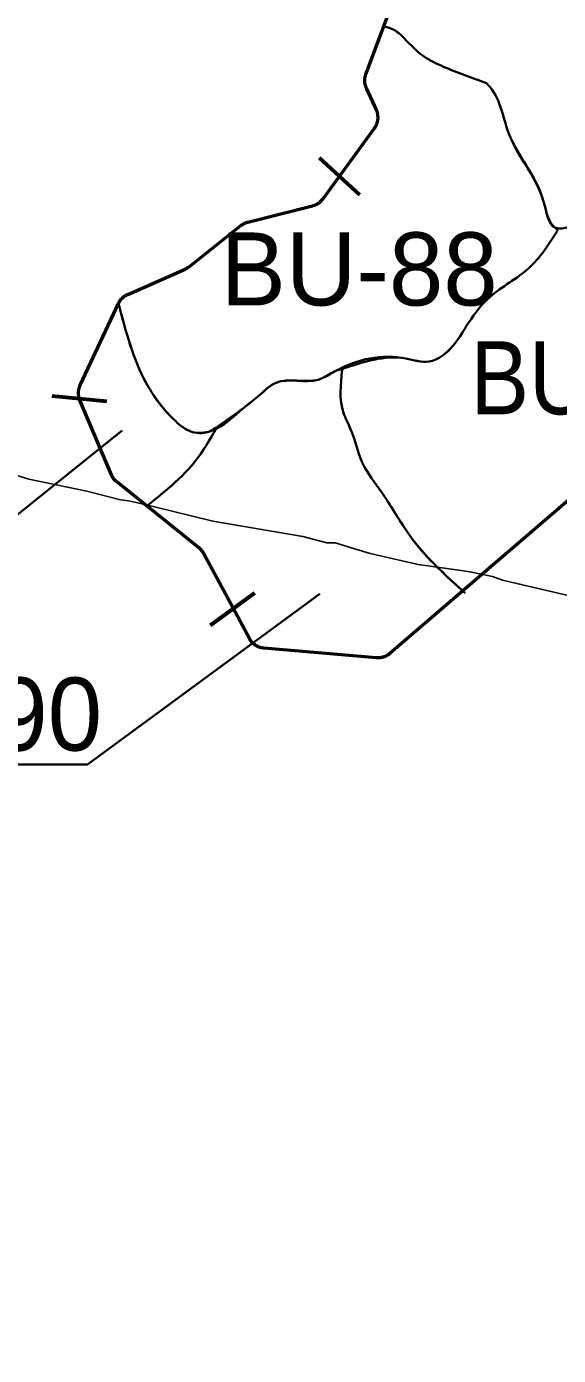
# Model space of a CAD drawing. Extents: x 553962 to 842807, y 8883888 to 9032388.
# Drawn here: x 673123 to 676034, y 8939787 to 8947063 of the extents above; entities that cross this region are included whole.
import ezdxf

# ---------------------------------------------------------------- set-up
doc = ezdxf.new("R2010")
doc.units = 0
doc.header["$LTSCALE"] = 150
for name, color, linetype, lineweight in [('12', 7, 'Continuous', 25), ('20', 7, 'Continuous', 35), ('40', 7, 'Continuous', 60), ('60', 7, 'Continuous', 53), ('9', 7, 'Continuous', 90)]:
    doc.layers.add(name, color=color, linetype=linetype, lineweight=lineweight)

msp = doc.modelspace()

# ---------------------------------------------------------------- linework, layer by layer
at = {"layer": '12'}
for points in [[(672835.8, 8944677.4), (673135, 8944584.9), (673452.2, 8944518.2), (673636.9, 8944471), (673680.2, 8944467), (673722.5, 8944456.8), (673814.7, 8944434.5)], [(673814.7, 8944434.5), (674141.4, 8944355.7), (674634.1, 8944270.1), (674766.5, 8944235.9), (674806.9, 8944235.5)], [(674806.9, 8944235.5), (674811.8, 8944235.4), (674924.1, 8944202)], [(674924.1, 8944202), (675002.8, 8944178.6), (675266.7, 8944118.2), (675501.9, 8944084.2)], [(675501.9, 8944084.2), (675549.2, 8944077.4), (675673.7, 8944051.4), (675728.2, 8944031.1), (676117.5, 8943940.8), (676244.7, 8943899.9), (676282.8, 8943893.9), (676298, 8943891.5)]]:
    msp.add_lwpolyline(points, dxfattribs=at)
at = {"layer": '20'}
for p, q in [((673625.8, 8945547.8), (673625.5, 8945547)), ((674849.9, 8945188.2), (674852.1, 8945188.8)), ((673781, 8944437.6), (673781.7, 8944437.3)), ((675511.6, 8943973.3), (675511.5, 8943973.7))]:
    msp.add_line(p, q, dxfattribs=at)
for points in [[(675076.8, 8947062.4), (674979.9, 8946802), (674979, 8946799.5), (674978.2, 8946796.8), (674977.3, 8946794.1), (674976.6, 8946791.4), (674976, 8946788.6), (674975.4, 8946785.9), (674974.9, 8946783.1), (674974.5, 8946780.3), (674974.2, 8946777.5), (674973.9, 8946774.7), (674973.8, 8946771.8), (674973.7, 8946769), (674973.7, 8946766.2), (674973.7, 8946763.3), (674973.9, 8946760.5), (674974.1, 8946757.7), (674974.4, 8946754.9), (674974.8, 8946752.1), (674975.3, 8946749.3), (674975.8, 8946746.5), (674976.4, 8946743.8), (674977.1, 8946741), (674977.9, 8946738.3), (674978.8, 8946735.6), (674979.7, 8946732.9), (674980.7, 8946730.3), (674981.8, 8946727.7), (674982.9, 8946725.1), (675037.2, 8946607.9), (675038, 8946606.2), (675039.1, 8946603.6), (675040.2, 8946601), (675041.1, 8946598.3), (675042, 8946595.6), (675042.8, 8946592.9), (675043.5, 8946590.2), (675044.2, 8946587.4), (675044.8, 8946584.7), (675045.2, 8946581.9), (675045.7, 8946579.1), (675046, 8946576.3), (675046.2, 8946573.4), (675046.4, 8946570.6), (675046.5, 8946567.8), (675046.5, 8946565), (675046.5, 8946562.1)], [(675046.5, 8946562.1), (675046.3, 8946559.3), (675046.1, 8946556.5), (675045.8, 8946553.7), (675045.4, 8946550.9), (675044.9, 8946548.1), (675044.4, 8946545.3), (675043.8, 8946542.6), (675043.1, 8946539.8), (675042.3, 8946537.1), (675041.5, 8946534.4), (675040.5, 8946531.7), (675039.5, 8946529.1), (675038.5, 8946526.5), (675037.3, 8946523.9), (675036.1, 8946521.3), (675034.8, 8946518.8), (675033.4, 8946516.3), (675032, 8946513.9), (675030.5, 8946511.5), (675028.9, 8946509.2), (675027.3, 8946506.8), (674743.8, 8946118.9), (674743, 8946117.8), (674741.2, 8946115.5), (674739.4, 8946113.3), (674737.6, 8946111.2), (674735.7, 8946109.1), (674733.7, 8946107.1), (674731.7, 8946105.1), (674729.6, 8946103.2), (674727.4, 8946101.4), (674725.2, 8946099.6), (674723, 8946097.9), (674720.7, 8946096.2), (674718.4, 8946094.6), (674716, 8946093.1), (674713.6, 8946091.6), (674711.1, 8946090.2), (674708.6, 8946088.9), (674706.1, 8946087.6), (674703.5, 8946086.5), (674700.9, 8946085.4), (674698.3, 8946084.3), (674695.6, 8946083.4), (674692.9, 8946082.5), (674690.2, 8946081.7), (674687.5, 8946080.9), (674333.7, 8945991.9), (674331.1, 8945991.2), (674328.4, 8945990.4), (674325.7, 8945989.5), (674323, 8945988.6), (674320.4, 8945987.6), (674317.8, 8945986.4), (674315.2, 8945985.3), (674312.7, 8945984), (674310.2, 8945982.7), (674307.7, 8945981.3), (674305.3, 8945979.8), (674302.9, 8945978.3), (674300.6, 8945976.7), (674298.3, 8945975.1), (674296, 8945973.3), (674011.9, 8945748.4), (674009.7, 8945746.7), (674007.4, 8945745), (674005.1, 8945743.4), (674002.7, 8945741.9), (674000.3, 8945740.4), (673997.8, 8945739.1), (673995.3, 8945737.7), (673992.8, 8945736.5), (673990.2, 8945735.3), (673676, 8945596.8), (673674.9, 8945596.3), (673672.4, 8945595.1), (673669.9, 8945593.8), (673667.4, 8945592.5), (673664.9, 8945591.1), (673662.5, 8945589.6), (673660.2, 8945588), (673657.8, 8945586.4), (673655.6, 8945584.7), (673653.3, 8945583), (673651.2, 8945581.2), (673649.1, 8945579.3), (673647, 8945577.3), (673645, 8945575.4), (673643, 8945573.3), (673641.1, 8945571.2), (673639.3, 8945569.1), (673637.5, 8945566.9), (673635.8, 8945564.6), (673634.2, 8945562.3), (673632.6, 8945559.9), (673631.1, 8945557.6), (673629.7, 8945555.1), (673628.3, 8945552.7), (673627, 8945550.2), (673625.7, 8945547.6)], [(673625.5, 8945547), (673416.4, 8945098.9), (673415.8, 8945097.6), (673414.7, 8945095), (673413.6, 8945092.4), (673412.6, 8945089.7), (673411.7, 8945087), (673410.9, 8945084.3), (673410.2, 8945081.6), (673409.5, 8945078.8), (673408.9, 8945076.1), (673408.4, 8945073.3), (673408, 8945070.5), (673407.6, 8945067.7), (673407.3, 8945064.9), (673407.2, 8945062.1), (673407, 8945059.2), (673407, 8945056.4), (673407.1, 8945053.6), (673407.2, 8945050.8), (673407.4, 8945047.9), (673407.7, 8945045.1), (673408, 8945042.3), (673408.5, 8945039.5), (673409, 8945036.7), (673409.6, 8945034), (673410.3, 8945031.2), (673411, 8945028.5), (673411.9, 8945025.8), (673412.8, 8945023.1), (673413.8, 8945020.5), (673414.8, 8945017.8), (673586.7, 8944609.2), (673587.3, 8944607.7), (673588.5, 8944605.1), (673589.7, 8944602.6), (673591, 8944600.1), (673592.4, 8944597.6), (673593.9, 8944595.2), (673595.4, 8944592.8), (673597, 8944590.5), (673598.7, 8944588.2), (673600.4, 8944585.9), (673602.2, 8944583.7), (673604, 8944581.6), (673605.9, 8944579.5), (673607.9, 8944577.5), (673609.9, 8944575.5), (673612, 8944573.6), (673614.1, 8944571.7), (673616.3, 8944569.9), (673781, 8944437.9)], [(675511.5, 8943973.7), (676178.9, 8944545.9)], [(673781.7, 8944437.3), (674065.8, 8944209.5), (674066.3, 8944209.2), (674068.5, 8944207.3), (674070.6, 8944205.5), (674072.7, 8944203.5), (674074.7, 8944201.5), (674076.6, 8944199.5), (674078.5, 8944197.4), (674080.3, 8944195.2), (674082.1, 8944193), (674083.8, 8944190.8), (674085.5, 8944188.5), (674087, 8944186.1), (674088.6, 8944183.7), (674090, 8944181.3), (674091.4, 8944178.8), (674212.8, 8943952.7), (674342.4, 8943711.6), (674342.5, 8943711.5), (674343.9, 8943709), (674345.3, 8943706.6), (674346.8, 8943704.2), (674348.4, 8943701.8), (674350.1, 8943699.5), (674351.8, 8943697.3), (674353.5, 8943695.1), (674355.4, 8943692.9), (674357.3, 8943690.8), (674359.2, 8943688.8), (674361.2, 8943686.8), (674363.3, 8943684.9), (674365.4, 8943683), (674367.6, 8943681.2), (674369.8, 8943679.4), (674372.1, 8943677.8), (674374.4, 8943676.1), (674376.8, 8943674.6), (674379.2, 8943673.1), (674381.7, 8943671.7), (674384.1, 8943670.3), (674386.7, 8943669.1), (674389.2, 8943667.9), (674391.8, 8943666.7), (674394.4, 8943665.7), (674397.1, 8943664.7), (674399.8, 8943663.8), (674402.5, 8943663), (674405.2, 8943662.2), (674407.9, 8943661.5), (674410.7, 8943660.9)], [(674410.7, 8943660.9), (674413.5, 8943660.4), (674416.3, 8943660), (674419.1, 8943659.6), (674421.9, 8943659.3), (675037.1, 8943606.4), (675037.4, 8943606.3), (675040.2, 8943606.2), (675043.1, 8943606), (675045.9, 8943606), (675048.7, 8943606), (675051.5, 8943606.2), (675054.4, 8943606.4), (675057.2, 8943606.7), (675060, 8943607), (675062.8, 8943607.5), (675065.6, 8943608), (675068.3, 8943608.6), (675071.1, 8943609.3), (675073.8, 8943610), (675076.5, 8943610.8), (675079.2, 8943611.8), (675081.8, 8943612.7), (675084.4, 8943613.8), (675087, 8943614.9), (675089.6, 8943616.1), (675092.1, 8943617.4), (675094.6, 8943618.8), (675097.1, 8943620.2), (675099.5, 8943621.7), (675101.8, 8943623.2), (675104.1, 8943624.8), (675106.4, 8943626.5), (675108.6, 8943628.3), (675110.8, 8943630.1), (675510.8, 8943973.1)]]:
    msp.add_lwpolyline(points, dxfattribs=at)
for points in [[(675639.6, 8946753), (675405.4, 8946843.4), (675299.9, 8946897.8), (675206.8, 8946981.6), (675143.2, 8947039), (675087.4, 8947060.8), (675076.9, 8947062.7)], [(675639.6, 8946753), (675405.4, 8946843.4), (675299.9, 8946897.8), (675206.8, 8946981.6), (675143.2, 8947039), (675087.4, 8947060.8), (675076.9, 8947062.7)], [(675639.6, 8946753), (675405.4, 8946843.4), (675299.9, 8946897.8), (675206.8, 8946981.6), (675143.2, 8947039), (675087.4, 8947060.8), (675076.9, 8947062.7)], [(676029.4, 8945952), (676014.6, 8945962.3), (675954, 8946100.2), (675761.1, 8946480.7), (675661.9, 8946728.9), (675639.6, 8946753)], [(676029.4, 8945952), (676014.6, 8945962.3), (675954, 8946100.2), (675761.1, 8946480.7), (675661.9, 8946728.9), (675639.6, 8946753)], [(675639.6, 8946753), (675661.9, 8946728.9), (675761.1, 8946480.7), (675954, 8946100.2), (676014.6, 8945962.3), (676135.8, 8945984.4), (676356.3, 8946072.6), (676499.6, 8946089.2), (676637.4, 8946144.3), (676868.8, 8946050.6), (677017.6, 8945962.3), (677194, 8945719.7), (677320.8, 8945675.6), (677480.6, 8945708.7), (677590.8, 8945818.9), (677822.3, 8945852), (677965.6, 8945852), (678075.8, 8945874.1), (678081.3, 8946023), (678130.9, 8946133.3), (678219.1, 8946271.2), (678290.7, 8946486.2), (678383.2, 8946587)], [(673625.8, 8945547.8), (673782.6, 8945102), (673936.9, 8944903.5), (674030.6, 8944842.8), (674129.8, 8944848.4), (674311.6, 8944975.2), (674399.8, 8945046.9), (674488, 8945113.1), (674719.5, 8945129.6), (674818.7, 8945179.2), (675198.9, 8945245.4), (675325.7, 8945228.9), (675458, 8945317.1), (675529.6, 8945421.9), (675645.3, 8945570.8), (675860.3, 8945730.7), (675943, 8945818.9), (676031.2, 8945951.5)], [(674852.1, 8945188.8), (675198.9, 8945245.4), (675325.7, 8945228.9), (675458, 8945317.1), (675529.6, 8945421.9), (675645.3, 8945570.8), (675860.3, 8945730.7), (675943, 8945818.9), (676031.2, 8945951.5)], [(676031.2, 8945951.5), (675943, 8945818.9), (675860.3, 8945730.7), (675645.3, 8945570.8), (675529.6, 8945421.9), (675458, 8945317.1), (675325.7, 8945228.9), (675198.9, 8945245.4), (674852.1, 8945188.8)], [(673625.8, 8945547.8), (673782.6, 8945102), (673936.9, 8944903.5), (674030.6, 8944842.8), (674129.8, 8944848.4), (674162.4, 8944868.8)], [(674162.4, 8944868.8), (674129.8, 8944848.4), (674030.6, 8944842.8), (673936.9, 8944903.5), (673782.6, 8945102), (673625.8, 8945547.8)], [(674166.2, 8944871.2), (674311.6, 8944975.2), (674399.8, 8945046.9), (674488, 8945113.1), (674719.5, 8945129.6), (674818.7, 8945179.2), (674849.9, 8945188.2)], [(674849.9, 8945188.2), (674818.7, 8945179.2), (674719.5, 8945129.6), (674488, 8945113.1), (674399.8, 8945046.9), (674311.6, 8944975.2), (674166.2, 8944871.2)], [(675511.6, 8943973.3), (675237.5, 8944252.8), (675066.7, 8944512), (674962, 8944671.9), (674895.8, 8944859.4), (674857.2, 8944947.6), (674850.4, 8945182.7)], [(674850.4, 8945182.7), (674857.2, 8944947.6), (674895.8, 8944859.4), (674962, 8944671.9), (675066.7, 8944512), (675237.5, 8944252.8), (675511.6, 8943973.3)], [(675524.1, 8943960.5), (675237.5, 8944252.8), (675066.7, 8944512), (674962, 8944671.9), (674895.8, 8944859.4), (674857.2, 8944947.6), (674850.4, 8945182.7)], [(673781, 8944437.6), (673898.3, 8944534), (674041.6, 8944677.4), (674165.2, 8944870.5)], [(674165.2, 8944870.5), (674041.6, 8944677.4), (673898.3, 8944534), (673781, 8944437.6)], [(673781, 8944437.6), (673898.3, 8944534), (674041.6, 8944677.4), (674165.2, 8944870.5)]]:
    msp.add_spline(points, degree=3, dxfattribs=at)
at = {"layer": '40'}
for p, q in [((674723.9, 8946344.3), (674945.8, 8946142.4)), ((673260.6, 8945041.2), (673559.2, 8945012.7)), ((674129.7, 8943784.7), (674371.5, 8943962.3))]:
    msp.add_line(p, q, dxfattribs=at)
at = {"layer": '40', "lineweight": 35}
for points in [[(673645.5, 8944851.1), (672752.3, 8944133.4), (671074.3, 8944133.4)], [(674728.1, 8943957.3), (673456, 8943023), (671859.2, 8943023)]]:
    msp.add_lwpolyline(points, dxfattribs=at)
at = {"layer": '60'}
for points in [[(675046.5, 8946562.1), (675046.5, 8946565), (675046.5, 8946567.8), (675046.4, 8946570.6), (675046.2, 8946573.4), (675046, 8946576.3), (675045.7, 8946579.1), (675045.2, 8946581.9), (675044.8, 8946584.7), (675044.2, 8946587.4), (675043.5, 8946590.2), (675042.8, 8946592.9), (675042, 8946595.6), (675041.1, 8946598.3), (675040.2, 8946601), (675039.1, 8946603.6), (675038, 8946606.2), (675037.2, 8946607.9), (674982.9, 8946725.1), (674981.8, 8946727.7), (674980.7, 8946730.3), (674979.7, 8946732.9), (674978.8, 8946735.6), (674977.9, 8946738.3), (674977.1, 8946741), (674976.4, 8946743.8), (674975.8, 8946746.5), (674975.3, 8946749.3), (674974.8, 8946752.1), (674974.4, 8946754.9), (674974.1, 8946757.7), (674973.9, 8946760.5), (674973.7, 8946763.3), (674973.7, 8946766.2), (674973.7, 8946769), (674973.8, 8946771.8), (674973.9, 8946774.7), (674974.2, 8946777.5), (674974.5, 8946780.3), (674974.9, 8946783.1), (674975.4, 8946785.9), (674976, 8946788.6), (674976.6, 8946791.4), (674977.3, 8946794.1), (674978.2, 8946796.8), (674979, 8946799.5), (674979.9, 8946802), (675124.8, 8947191.4)], [(673625.7, 8945547.6), (673627, 8945550.2), (673628.3, 8945552.7), (673629.7, 8945555.1), (673631.1, 8945557.6), (673632.6, 8945559.9), (673634.2, 8945562.3), (673635.8, 8945564.6), (673637.5, 8945566.9), (673639.3, 8945569.1), (673641.1, 8945571.2), (673643, 8945573.3), (673645, 8945575.4), (673647, 8945577.3), (673649.1, 8945579.3), (673651.2, 8945581.2), (673653.3, 8945583), (673655.6, 8945584.7), (673657.8, 8945586.4), (673660.2, 8945588), (673662.5, 8945589.6), (673664.9, 8945591.1), (673667.4, 8945592.5), (673669.9, 8945593.8), (673672.4, 8945595.1), (673674.9, 8945596.3), (673676, 8945596.8), (673990.2, 8945735.3), (673992.8, 8945736.5), (673995.3, 8945737.7), (673997.8, 8945739.1), (674000.3, 8945740.4), (674002.7, 8945741.9), (674005.1, 8945743.4), (674007.4, 8945745), (674009.7, 8945746.7), (674011.9, 8945748.4), (674296, 8945973.3), (674298.3, 8945975.1), (674300.6, 8945976.7), (674302.9, 8945978.3), (674305.3, 8945979.8), (674307.7, 8945981.3), (674310.2, 8945982.7), (674312.7, 8945984), (674315.2, 8945985.3), (674317.8, 8945986.4), (674320.4, 8945987.6), (674323, 8945988.6), (674325.7, 8945989.5), (674328.4, 8945990.4), (674331.1, 8945991.2), (674333.7, 8945991.9), (674687.5, 8946080.9), (674690.2, 8946081.7), (674692.9, 8946082.5), (674695.6, 8946083.4), (674698.3, 8946084.3), (674700.9, 8946085.4), (674703.5, 8946086.5), (674706.1, 8946087.6), (674708.6, 8946088.9), (674711.1, 8946090.2), (674713.6, 8946091.6), (674716, 8946093.1), (674718.4, 8946094.6), (674720.7, 8946096.2), (674723, 8946097.9), (674725.2, 8946099.6), (674727.4, 8946101.4), (674729.6, 8946103.2), (674731.7, 8946105.1), (674733.7, 8946107.1), (674735.7, 8946109.1), (674737.6, 8946111.2), (674739.4, 8946113.3), (674741.2, 8946115.5), (674743, 8946117.8), (674743.8, 8946118.9), (675027.3, 8946506.8), (675028.9, 8946509.2), (675030.5, 8946511.5), (675032, 8946513.9), (675033.4, 8946516.3), (675034.8, 8946518.8), (675036.1, 8946521.3), (675037.3, 8946523.9), (675038.5, 8946526.5), (675039.5, 8946529.1), (675040.5, 8946531.7), (675041.5, 8946534.4), (675042.3, 8946537.1), (675043.1, 8946539.8), (675043.8, 8946542.6), (675044.4, 8946545.3), (675044.9, 8946548.1), (675045.4, 8946550.9), (675045.8, 8946553.7), (675046.1, 8946556.5), (675046.3, 8946559.3), (675046.5, 8946562.1)], [(674410.7, 8943660.9), (674407.9, 8943661.5), (674405.2, 8943662.2), (674402.5, 8943663), (674399.8, 8943663.8), (674397.1, 8943664.7), (674394.4, 8943665.7), (674391.8, 8943666.7), (674389.2, 8943667.9), (674386.7, 8943669.1), (674384.1, 8943670.3), (674381.7, 8943671.7), (674379.2, 8943673.1), (674376.8, 8943674.6), (674374.4, 8943676.1), (674372.1, 8943677.8), (674369.8, 8943679.4), (674367.6, 8943681.2), (674365.4, 8943683), (674363.3, 8943684.9), (674361.2, 8943686.8), (674359.2, 8943688.8), (674357.3, 8943690.8), (674355.4, 8943692.9), (674353.5, 8943695.1), (674351.8, 8943697.3), (674350.1, 8943699.5), (674348.4, 8943701.8), (674346.8, 8943704.2), (674345.3, 8943706.6), (674343.9, 8943709), (674342.5, 8943711.5), (674342.4, 8943711.6), (674212.8, 8943952.7), (674091.4, 8944178.8), (674090, 8944181.3), (674088.6, 8944183.7), (674087, 8944186.1), (674085.5, 8944188.5), (674083.8, 8944190.8), (674082.1, 8944193), (674080.3, 8944195.2), (674078.5, 8944197.4), (674076.6, 8944199.5), (674074.7, 8944201.5), (674072.7, 8944203.5), (674070.6, 8944205.5), (674068.5, 8944207.3), (674066.3, 8944209.2), (674065.8, 8944209.5), (673616.3, 8944569.9), (673614.1, 8944571.7), (673612, 8944573.6), (673609.9, 8944575.5), (673607.9, 8944577.5), (673605.9, 8944579.5), (673604, 8944581.6), (673602.2, 8944583.7), (673600.4, 8944585.9), (673598.7, 8944588.2), (673597, 8944590.5), (673595.4, 8944592.8), (673593.9, 8944595.2), (673592.4, 8944597.6), (673591, 8944600.1), (673589.7, 8944602.6), (673588.5, 8944605.1), (673587.3, 8944607.7), (673586.7, 8944609.2), (673414.8, 8945017.8), (673413.8, 8945020.5), (673412.8, 8945023.1), (673411.9, 8945025.8), (673411, 8945028.5), (673410.3, 8945031.2), (673409.6, 8945034), (673409, 8945036.7), (673408.5, 8945039.5), (673408, 8945042.3), (673407.7, 8945045.1), (673407.4, 8945047.9), (673407.2, 8945050.8), (673407.1, 8945053.6), (673407, 8945056.4), (673407, 8945059.2), (673407.2, 8945062.1), (673407.3, 8945064.9), (673407.6, 8945067.7), (673408, 8945070.5), (673408.4, 8945073.3), (673408.9, 8945076.1), (673409.5, 8945078.8), (673410.2, 8945081.6), (673410.9, 8945084.3), (673411.7, 8945087), (673412.6, 8945089.7), (673413.6, 8945092.4), (673414.7, 8945095), (673415.8, 8945097.6), (673416.4, 8945098.9), (673625.7, 8945547.6)], [(676178.9, 8944545.9), (675110.8, 8943630.1), (675108.6, 8943628.3), (675106.4, 8943626.5), (675104.1, 8943624.8), (675101.8, 8943623.2), (675099.5, 8943621.7), (675097.1, 8943620.2), (675094.6, 8943618.8), (675092.1, 8943617.4), (675089.6, 8943616.1), (675087, 8943614.9), (675084.4, 8943613.8), (675081.8, 8943612.7), (675079.2, 8943611.8), (675076.5, 8943610.8), (675073.8, 8943610), (675071.1, 8943609.3), (675068.3, 8943608.6), (675065.6, 8943608), (675062.8, 8943607.5), (675060, 8943607), (675057.2, 8943606.7), (675054.4, 8943606.4), (675051.5, 8943606.2), (675048.7, 8943606), (675045.9, 8943606), (675043.1, 8943606), (675040.2, 8943606.2), (675037.4, 8943606.3), (675037.1, 8943606.4), (674421.9, 8943659.3), (674419.1, 8943659.6), (674416.3, 8943660), (674413.5, 8943660.4), (674410.7, 8943660.9)]]:
    msp.add_lwpolyline(points, dxfattribs=at)
at = {"layer": '9'}
msp.add_spline([(637260.6, 8972975.8), (641524.5, 8971056.2), (652526.1, 8965412.7), (653164.3, 8965062.8), (670790.5, 8953770.1), (686194, 8943929.9), (696283.3, 8937647.1)], degree=3, dxfattribs=at)

# ---------------------------------------------------------------- texts
at = {"layer": '40'}
for s, p in [('BU-88', (674185, 8945535.9)), ('BU-90', (672019.8, 8943098.5))]:
    msp.add_text(s, height=400, dxfattribs=at).set_placement(p)
at = {"layer": '40', "width": 0.9}
msp.add_text('BU-91', height=400, dxfattribs=at).set_placement((675551.8, 8944940.1))

doc.saveas('drawing.dxf')
